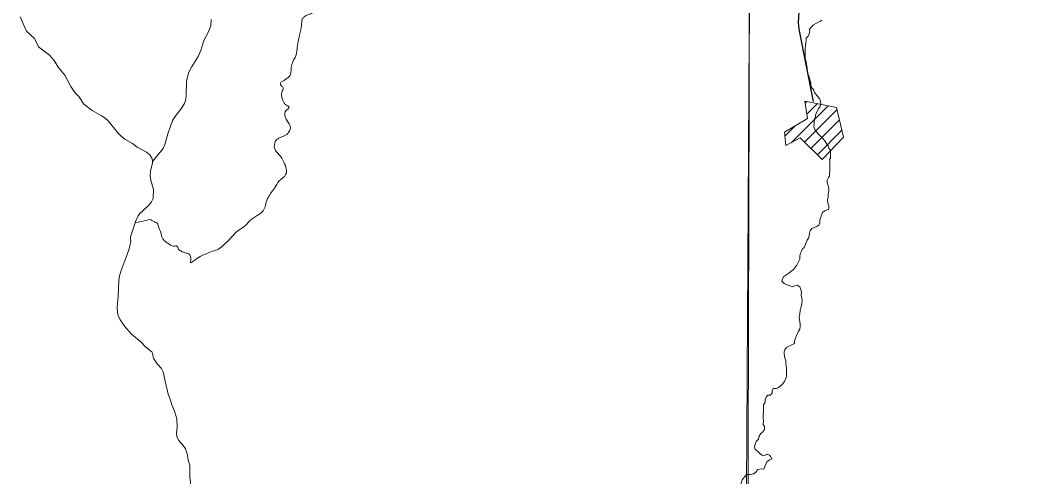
# Model space of a CAD drawing. Extents: x 553962 to 842807, y 8883888 to 9032388.
# Drawn here: x 604338 to 608778, y 8907660 to 8909688 of the extents above; entities that cross this region are included whole.
import ezdxf

# ---------------------------------------------------------------- set-up
doc = ezdxf.new("R2010")
doc.units = 0
doc.header["$LTSCALE"] = 150
doc.layers.add('6', color=7, linetype='Continuous', lineweight=13)

msp = doc.modelspace()

# ---------------------------------------------------------------- linework, layer by layer
at = {"layer": '6'}
for p, q in [((607758.6, 8909143.3), (607922.8, 8909307.5)), ((607820.8, 8909318.7), (607828.1, 8909326)), ((607828.8, 8909270.1), (607875.4, 8909316.8)), ((607817.9, 8909146.1), (607962.5, 8909290.7)), ((607730.5, 8909171.9), (607776.5, 8909217.8)), ((607846.6, 8909118.2), (607973.3, 8909244.9)), ((607875.3, 8909090.3), (607984.2, 8909199.2)), ((604914.8, 8908802.6), (604849.4, 8908787.6))]:
    msp.add_line(p, q, dxfattribs=at)
for points in [[(607657.7, 8924743.3), (607574.2, 8909874.9), (607492.3, 8896026.7)], [(604828.5, 8908723.3), (604828.3, 8908725.2), (604851.6, 8908796.3), (604862.1, 8908819.4), (604869.9, 8908829.9), (604882, 8908839.2), (604910.5, 8908867.8), (604920.8, 8908880.8), (604929, 8908896.3), (604930.1, 8908935.5), (604918.4, 8908977.9), (604915.1, 8908997.1), (604916.4, 8909017.6), (604925.7, 8909054.5), (604925.3, 8909065.5), (604922.7, 8909074.6), (604914, 8909089.7), (604898.4, 8909101.9), (604857.6, 8909123.3), (604836.4, 8909140), (604802.8, 8909159), (604786.4, 8909172.3), (604772.5, 8909186.6), (604728.7, 8909240.2), (604714.1, 8909253.2), (604700.1, 8909263.1), (604657.4, 8909286.2), (604620.4, 8909314.3), (604599, 8909348.4), (604581.4, 8909366.2), (604563.3, 8909392.3), (604537, 8909442.4), (604506.8, 8909478.1), (604489.2, 8909508.3), (604468.3, 8909531.5), (604420.2, 8909569.2), (604401.8, 8909605.1), (604366.2, 8909638.2), (604338, 8909702)], [(604925.5, 8909060), (604973.6, 8909118.3), (604980.7, 8909135.3), (604993.7, 8909183), (605014.9, 8909241.6), (605029.3, 8909264.5), (605052.1, 8909291.5), (605067.9, 8909316.9), (605072.2, 8909330.8), (605075, 8909348.5), (605076.8, 8909414.2), (605086, 8909452.8), (605098.4, 8909478.5), (605129, 8909526), (605139.9, 8909551.8), (605153.7, 8909596.5), (605163.3, 8909616.6), (605173.2, 8909632.1), (605184.6, 8909662.2), (605186.2, 8909690.6)], [(607894.5, 8909687.5), (607889, 8909682.9), (607877.7, 8909676.8), (607868.6, 8909672.8), (607858.3, 8909665.8), (607851.2, 8909658.7), (607839.5, 8909647.1)], [(607839.2, 8909647.8), (607841.5, 8909640), (607838.4, 8909625.7), (607834.3, 8909616.6), (607826.1, 8909607.5), (607826, 8909593.2), (607821.8, 8909578), (607821.6, 8909556.6), (607820.5, 8909542.3), (607820.5, 8909532.2), (607820.4, 8909519.9), (607824.3, 8909508.7), (607827.3, 8909492.4), (607830.2, 8909476.1), (607830.2, 8909465.9), (607831.1, 8909455.7), (607834.1, 8909445.5), (607838.1, 8909436.3), (607842.1, 8909423), (607846, 8909408.8), (607846, 8909398.6), (607849, 8909388.4), (607858, 8909379.2), (607863, 8909365.9), (607872.1, 8909352.6), (607884.2, 8909339.3), (607888.2, 8909330.1), (607890.2, 8909316.8), (607887, 8909303.6), (607880.8, 8909294.5), (607874.7, 8909282.3), (607868.5, 8909271.1), (607867.4, 8909260.9), (607864.3, 8909250.8), (607861.1, 8909238.6), (607861.1, 8909225.3), (607859.9, 8909213.1), (607863.9, 8909201.9), (607870, 8909192.7), (607878.1, 8909183.5), (607885.1, 8909176.3), (607893.2, 8909168.1), (607901.3, 8909159.9), (607909.3, 8909148.7), (607915.4, 8909140.5)], [(607915.4, 8909140.5), (607922.4, 8909130.2), (607926.4, 8909119), (607933.5, 8909109.8), (607933.4, 8909097.6), (607933.3, 8909086.4), (607933.2, 8909075.2), (607929.2, 8909068.9)], [(607928.5, 8908994.8), (607924.7, 8908988.9), (607918.5, 8908977.7), (607918.4, 8908965.5), (607923.4, 8908952.2), (607926.4, 8908942), (607926.3, 8908929.8), (607923.2, 8908913.5), (607923.1, 8908902.3), (607920, 8908891.2), (607921.9, 8908874.8), (607925.9, 8908864.6), (607925.8, 8908854.4), (607923.9, 8908845.1)], [(607924.2, 8908846.6), (607906.4, 8908841.3), (607898.2, 8908833.2), (607893, 8908824.1), (607889.9, 8908811.9), (607885.8, 8908800.7), (607885.7, 8908787.5), (607881.5, 8908777.3), (607872.3, 8908772.3), (607861.1, 8908767.2), (607849.9, 8908763.2), (607843.7, 8908752.1), (607839.6, 8908739.9), (607838.5, 8908729.7), (607835.3, 8908719.5), (607829.2, 8908710.4), (607825.1, 8908701.3), (607821.9, 8908691.1), (607816.8, 8908678.9), (607808.6, 8908672.9), (607804.4, 8908662.7), (607800.3, 8908653.6), (607797.2, 8908641.3), (607797.1, 8908626.1), (607791.9, 8908614.9), (607784.7, 8908599.7), (607774.4, 8908586.5), (607767.2, 8908579.4), (607757, 8908572.3), (607747.8, 8908564.2), (607735.5, 8908555.2), (607726.3, 8908549.1), (607720.2, 8908539), (607718.1, 8908528.8), (607727.2, 8908518.6), (607737.3, 8908514.4), (607749.5, 8908509.2), (607763.7, 8908504.1), (607774.9, 8908508.1), (607786.1, 8908511.1), (607797.2, 8908503.9), (607802.2, 8908491.6), (607805.2, 8908478.3), (607803.1, 8908466.1), (607806.1, 8908454.9), (607807, 8908443.7), (607806.9, 8908429.4), (607802.7, 8908415.2), (607798.6, 8908400), (607797.4, 8908383.7), (607794.3, 8908371.5), (607795.2, 8908359.2), (607797.2, 8908349.1), (607798.1, 8908338.9), (607798.1, 8908328.7), (607798, 8908316.4), (607790.8, 8908307.3), (607786.7, 8908297.2), (607782.5, 8908288), (607778.4, 8908275.8), (607774.2, 8908263.6), (607774.1, 8908252.4), (607761.9, 8908247.4), (607748.6, 8908241.4), (607738.4, 8908234.3), (607731.2, 8908225.2), (607728.1, 8908215), (607728, 8908204.8), (607731, 8908189.6), (607735, 8908175.3), (607735.9, 8908163), (607736.8, 8908152.8), (607737.8, 8908141.6), (607737.7, 8908130.4), (607738.6, 8908114.1), (607737.5, 8908104), (607729.2, 8908083.6), (607719, 8908070.5), (607710.8, 8908063.4), (607702.6, 8908057.3), (607693.4, 8908053.3), (607679.2, 8908052.4), (607675, 8908043.2), (607673.9, 8908032), (607667.8, 8908022.9), (607655.6, 8908023), (607648.4, 8908013.9), (607643.2, 8908003.7), (607643.2, 8907992.5), (607636, 8907980.3), (607635.9, 8907969.1), (607635.7, 8907950.8), (607634.6, 8907937.6), (607634.5, 8907921.3), (607635.5, 8907910.1), (607635.3, 8907893.8), (607640.4, 8907884.6), (607640.3, 8907871.3), (607632.1, 8907859.2), (607623.9, 8907853.1), (607616.7, 8907840.9)], [(605084.4, 8907736), (605079.4, 8907762.6), (605071.4, 8907785.1), (605061.7, 8907800.5), (605042.1, 8907822.3), (605033.4, 8907838.5), (605032.8, 8907854.5), (605035.2, 8907880.8), (605033.5, 8907917.7), (605024.8, 8907948.4), (605010.3, 8907984.7), (605004.5, 8908005.7), (604995.8, 8908027.9), (604977.8, 8908104.3), (604976, 8908118.4), (604972.2, 8908130.3), (604965.9, 8908141), (604945.8, 8908162.2), (604931.4, 8908184.4), (604928.2, 8908192), (604925.8, 8908210.2), (604922.4, 8908215.9), (604894.5, 8908238.4), (604873.9, 8908260.2), (604831.5, 8908295.5), (604802.4, 8908327.6), (604782.3, 8908357.7), (604774, 8908376.7), (604770.6, 8908390.8), (604769.1, 8908414.6), (604773, 8908459.1), (604776.2, 8908531.6), (604779.7, 8908552.8), (604786, 8908576.9), (604814, 8908648), (604822.3, 8908673.3), (604829.6, 8908705.3), (604828.5, 8908723.3)], [(607616.7, 8907840.9), (607613.5, 8907828.7), (607603.3, 8907817.6), (607599.1, 8907806.4), (607596, 8907795.2), (607599, 8907781.9), (607610.1, 8907774.8), (607622.2, 8907761.4), (607630.7, 8907756.6), (607639.9, 8907756.2), (607639.9, 8907756.2)], [(607639.9, 8907756.2), (607652.7, 8907761.3), (607662.8, 8907756.5), (607666.7, 8907751.4), (607673.7, 8907741.1), (607674.2, 8907740.4)], [(605000.8, 8907284), (605028, 8907312.5), (605037.3, 8907325.7), (605044.8, 8907340.9), (605047.1, 8907352.9), (605041, 8907410.3), (605044.1, 8907435.2), (605050.5, 8907453.9), (605066.5, 8907487.7), (605086.9, 8907522.4), (605093.9, 8907541.3), (605097.3, 8907556.3), (605093.3, 8907614), (605093.9, 8907637.2), (605090.7, 8907660.3), (605090.9, 8907711.7), (605084.4, 8907736)], [(607674, 8907740.4), (607673, 8907740.4), (607660.8, 8907735.4), (607651.6, 8907727.3), (607646.4, 8907717.2), (607638.2, 8907695.8), (607627, 8907696.9), (607611.7, 8907693.9), (607602.5, 8907681.8), (607591.2, 8907673.7), (607576.9, 8907670.7), (607561.1, 8907670.8)], [(607561.1, 8907670.8), (607540.8, 8907647.7), (607527.6, 8907601.1), (607530.3, 8907589), (607542.1, 8907574.9), (607549.3, 8907557.3), (607558.7, 8907541.9), (607559.4, 8907537.7), (607551.8, 8907527), (607548.8, 8907519.6), (607545.9, 8907484.3), (607535.4, 8907468.7), (607521.3, 8907466.6), (607487.9, 8907465.6)]]:
    msp.add_lwpolyline(points, dxfattribs=at)
for points in [[(618535.2, 8909853.3), (607574.3, 8909890.7), (607543.3, 8898835.3), (618504.2, 8898795.8)], [(607819.3, 8909327.7), (607832, 8909250.5), (607728.8, 8909189.8), (607734.5, 8909130.7), (607798.9, 8909164.5), (607897.1, 8909069.2), (607991.4, 8909168.6), (607960.2, 8909300.2)]]:
    msp.add_lwpolyline(points, close=True, dxfattribs=at)
at = {"layer": '6', "lineweight": 25}
msp.add_lwpolyline([(607821.4, 8909873.3), (607797, 8909796.1), (607789.4, 8909676.9), (607793.4, 8909647.3), (607855.8, 8909325.6)], dxfattribs=at)
at = {"layer": '6'}
for points in [[(605814.8, 8910568.6), (605823.6, 8910554.2), (605821.2, 8910546.1), (605808.4, 8910522.1), (605800.3, 8910505.2), (605771.5, 8910482.8), (605752.2, 8910465.9), (605737, 8910455.5), (605724.2, 8910434.6), (605708.9, 8910409.8), (605696.1, 8910385.7), (605689.7, 8910356.8), (605678.5, 8910331.9), (605660.8, 8910314.3), (605641.6, 8910301.4), (605636.8, 8910285.4), (605640, 8910272.6), (605656, 8910252.5), (605659.2, 8910234.1), (605665.6, 8910197.2), (605668.8, 8910140.2), (605678.5, 8910126.6), (605695.3, 8910104.9), (605699.3, 8910092.9), (605704.1, 8910064), (605702.5, 8910035.1), (605695.3, 8910001.4), (605680.9, 8909944.4), (605676.1, 8909910.7), (605670.4, 8909860.4), (605671.2, 8909848.4), (605668, 8909828.3), (605660, 8909809.1), (605648.8, 8909785.8), (605640, 8909766.6), (605640, 8909746.5), (605642.4, 8909728.1), (605631.2, 8909717.6), (605615.1, 8909711.2), (605599.1, 8909701.6), (605590.3, 8909691.2), (605587.8, 8909678.3), (605583.8, 8909644.6), (605577.4, 8909620.6), (605571.8, 8909592.5), (605567, 8909557.2), (605559.8, 8909525.1), (605551.8, 8909509.8), (605545.3, 8909494.6), (605540.5, 8909473.8), (605538.9, 8909449.7), (605533.3, 8909438.4), (605520.5, 8909428), (605509.3, 8909420), (605497.2, 8909413.6)], [(605497.2, 8909413.6), (605493.2, 8909402.3), (605497.2, 8909396.7), (605505.3, 8909387.1), (605504.5, 8909375.9), (605498.8, 8909367.1), (605499.6, 8909346.2), (605507.7, 8909321.3), (605515.7, 8909312.5), (605531.5, 8909302), (605517.6, 8909284.9), (605513, 8909263.3), (605528.5, 8909232.3), (605537.7, 8909210.7), (605533.1, 8909195.2), (605516.1, 8909176.6), (605477.4, 8909158), (605468.1, 8909142.5), (605471.2, 8909108.5), (605486.7, 8909091.5), (605508.3, 8909057.4), (605519.2, 8909026.4), (605516.1, 8909001.7), (605488.2, 8908973.8), (605466.5, 8908941.3), (605435.1, 8908893.3), (605415.9, 8908841.3), (605389.9, 8908820.3), (605356.5, 8908796.1), (605331.1, 8908770.1), (605303.8, 8908752.8), (605276.6, 8908724.3), (605240.7, 8908689), (605218.4, 8908671.7), (605191.8, 8908661.8), (605163.9, 8908650.6), (605124.9, 8908630.8), (605093.3, 8908612.9), (605095.8, 8908620.3), (605095.2, 8908634.5), (605089, 8908649.4), (605076, 8908653.7), (605050.6, 8908663), (605038.9, 8908674.8), (605035.8, 8908683.4), (605017.8, 8908684.7), (604994.3, 8908697.1), (604979.4, 8908708.2), (604969.5, 8908720.6), (604963.9, 8908739.8), (604950.9, 8908776.3), (604946.6, 8908786.8), (604936.7, 8908791.2), (604926.2, 8908797.4), (604914.8, 8908802.6)], [(607929.6, 8909069.6), (607930.5, 8909038.8), (607930.5, 8909019.9), (607928.3, 8908994.5)]]:
    msp.add_spline(points, degree=3, dxfattribs=at)

doc.saveas('drawing.dxf')
